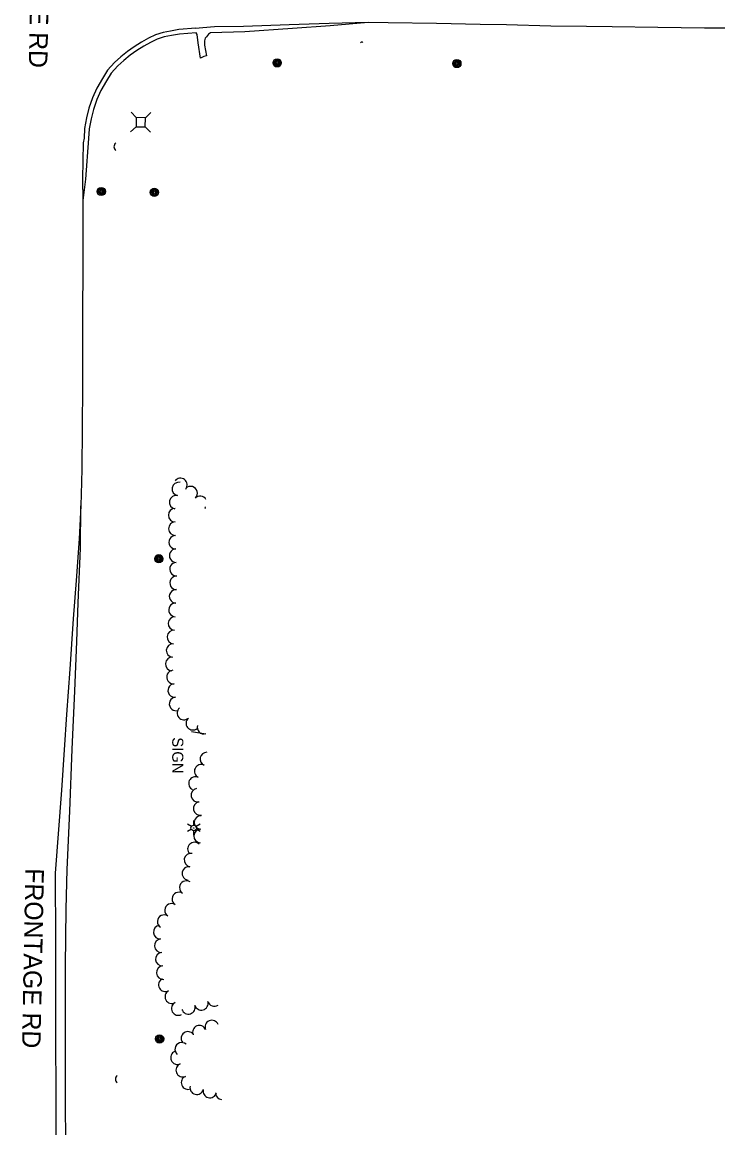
# Model space of a CAD drawing. Extents: x 588843 to 2552415, y 180129 to 269402.
# Drawn here: x 594126 to 594506, y 191017 to 191615 of the extents above; entities that cross this region are included whole.
import ezdxf

# ---------------------------------------------------------------- set-up
doc = ezdxf.new("R2010")
doc.units = 0
for name, color, linetype in [('E_DRN', 7, 'Continuous'), ('E_DTM_BreakLines', 7, 'Continuous'), ('E_LAND_TreeLine_P', 7, 'Continuous'), ('E_LTG', 7, 'Continuous'), ('E_MISCPROP', 7, 'Continuous'), ('E_RDWY', 7, 'Continuous'), ('E_RDWY_C_and_G', 7, 'Continuous'), ('E_RDWY_Text', 7, 'Continuous'), ('E_SGN', 7, 'Continuous'), ('E_SGN_Text', 7, 'Continuous'), ('E_UTL_AG_Bold', 7, 'Continuous'), ('E_WAL', 7, 'Continuous')]:
    doc.layers.add(name, color=color, linetype=linetype)

# ---------------------------------------------------------------- blocks, each defined once
blk = doc.blocks.new('POLE_1')
at = {"layer": 'E_MISCPROP'}
for radius in [4.46, 3.35, 2.23, 1.12]:
    blk.add_circle((0, 0), radius, dxfattribs=at)
blk = doc.blocks.new('PED_1')
at = {"layer": 'E_UTL_AG_Bold'}
for p, q in [((-5, 5), (-10.7, 10.7)), ((5, 5), (10.7, 10.7)), ((-5, -5), (-10.7, -10.7)), ((5, -5), (10.7, -10.7))]:
    blk.add_line(p, q, dxfattribs=at)
blk.add_lwpolyline([(-5, -5), (5, -5), (5, 5), (-5, 5), (-5, -5)], close=True, dxfattribs=at)
blk = doc.blocks.new('CULV2_1')
at = {"layer": 'E_DRN'}
blk.add_arc((19.7, 14.8), 24.6, 216.8699, 323.1301, dxfattribs=at)
blk = doc.blocks.new('CULV2_2')
at = {"layer": 'E_WAL'}
blk.add_arc((19.7, 14.8), 24.6, 216.8699, 323.1301, dxfattribs=at)
blk = doc.blocks.new('LPOL_1')
at = {"layer": 'E_LTG'}
for p, q in [((-8, 0), (-3, 0)), ((-1.5, 2.6), (-4, 6.9)), ((1.5, 2.6), (4, 6.9)), ((3, 0), (8, 0)), ((-4, -6.9), (-1.5, -2.6)), ((4, -6.9), (1.5, -2.6))]:
    blk.add_line(p, q, dxfattribs=at)
for radius in [3, 0.25]:
    blk.add_circle((0, 0), radius, dxfattribs=at)
blk = doc.blocks.new('SIGN_1')
at = {"layer": 'E_SGN_Text'}
blk.add_text('SIGN', height=12, dxfattribs=at).set_placement((-17.1, -6))

msp = doc.modelspace()

# ---------------------------------------------------------------- linework, layer by layer
at = {"layer": 'E_DTM_BreakLines'}
for points in [[(594313, 191615.08), (594292.59, 191613.33), (594272.13, 191611.81), (594246.35, 191610.16), (594227.79, 191609.5)], [(594161.99, 191552.35), (594160.26, 191530.45), (594158.85, 191518.83)], [(594149.93, 190764.75), (594149.78, 190785.61), (594149.73, 190817.11), (594149.77, 190852.16), (594149.75, 190883.33), (594149.63, 190909.32), (594149.54, 190937.34), (594149.55, 190969.1), (594149.63, 191004.42), (594149.41, 191036.15), (594149.43, 191070.2), (594149.44, 191104.98), (594149.75, 191135.69), (594150.42, 191157.04), (594151.79, 191188.64), (594153, 191222.23), (594154.57, 191253.56), (594155.61, 191280.39), (594156.34, 191301.28), (594157.65, 191330.95), (594157.76, 191353.7)]]:
    msp.add_lwpolyline(points, dxfattribs=at)
at = {"layer": 'E_LAND_TreeLine_P'}
for centre, start, end in [((594210.7, 191362.88), 79.13233, 259.13233), ((594211.57, 191365.08), 322.43869, 142.43869), ((594209.32, 191355.7), 79.13233, 259.13233), ((594217.11, 191360.6), 314.57178, 134.57178), ((594222.25, 191355.39), 30.83891, 134.57178), ((594228.02, 191350.36), 139.68924, 152.27238), ((594222.25, 191355.39), 314.57178, 325.24685), ((594208.73, 191348.72), 91.00574, 271.00574), ((594208.86, 191341.41), 91.00574, 271.00574), ((594209.02, 191334.12), 91.88094, 271.88094), ((594209.26, 191326.81), 91.88094, 271.88094), ((594209.5, 191319.5), 91.88094, 271.88094), ((594209.54, 191312.09), 87.65177, 267.65177), ((594209.24, 191304.79), 87.65177, 267.65177), ((594208.94, 191297.48), 87.65177, 267.65177), ((594208.6, 191290.14), 86.19831, 266.19831), ((594208.11, 191282.84), 86.19831, 266.19831), ((594207.63, 191275.54), 86.19831, 266.19831), ((594207.14, 191268.25), 86.19831, 266.19831), ((594207.81, 191261.18), 95.55934, 275.55934), ((594208.52, 191253.9), 95.55934, 275.55934), ((594209.23, 191246.62), 95.55934, 275.55934), ((594213.48, 191241.73), 130.83894, 310.83894), ((594218.27, 191236.2), 130.83894, 310.83894), ((594224.3, 191234.06), 164.38017, 286.95287), ((594225.94, 191216.86), 91.98431, 244.75248), ((594222.82, 191210.24), 64.75248, 244.75248), ((594219.71, 191203.62), 64.75248, 244.75248), ((594220.97, 191197.26), 100.49557, 280.49557), ((594222.3, 191190.07), 100.49557, 280.49557), ((594222.71, 191182.52), 88.07802, 268.07802), ((594222.46, 191175.21), 88.07802, 268.07802), ((594219.17, 191168.17), 44.47992, 224.47992), ((594217.32, 191162.23), 80.88785, 260.88785), ((594216.16, 191155.01), 80.88785, 260.88785), ((594214.78, 191147.29), 56.88354, 236.88354), ((594210.78, 191141.16), 56.88354, 236.88354), ((594206.79, 191135.03), 56.88354, 236.88354), ((594202.79, 191128.91), 56.88354, 236.88354), ((594200.61, 191123.2), 94.48139, 274.48139), ((594201.18, 191115.9), 94.48139, 274.48139), ((594201.75, 191108.61), 94.48139, 274.48139), ((594202.32, 191101.32), 94.48139, 274.48139), ((594203.43, 191094.76), 118.54883, 298.54883), ((594206.92, 191088.34), 118.54883, 298.54883), ((594210.42, 191081.91), 118.54883, 298.54883), ((594215.91, 191082.56), 197.11112, 17.11112), ((594222.92, 191084.71), 196.36767, 16.36767), ((594229.94, 191086.77), 196.36767, 303.12629), ((594221.82, 191069.11), 22.81178, 202.81178), ((594228.56, 191071.94), 22.81178, 202.81178), ((594215.66, 191065.77), 35.39518, 215.39518), ((594212.3, 191059.87), 49.37683, 229.37683), ((594210.01, 191055.34), 112.84264, 292.84264), ((594212.84, 191048.6), 112.84264, 292.84264), ((594215.68, 191041.86), 112.84264, 292.84264), ((594220.4, 191039.1), 165.82472, 345.82472), ((594227.49, 191037.31), 165.82472, 345.82472), ((594234.22, 191036.33), 184.58878, 263.58952)]:
    msp.add_arc(centre, 3.66, start, end, dxfattribs=at)
at = {"layer": 'E_RDWY'}
for points in [[(594229.97, 191612.71), (594219.65, 191611.96)], [(594505.88, 191612.07), (594494.85, 191612.14), (594469.57, 191612.5), (594444.89, 191612.84), (594431.05, 191612.94), (594411.81, 191613.09), (594387.87, 191613.81), (594373.58, 191614.1), (594349.92, 191614.52), (594323.93, 191614.94), (594313, 191615.08), (594292.03, 191614.6), (594270.46, 191613.9), (594245.74, 191613.01), (594229.97, 191612.71)], [(594227.79, 191609.5), (594226.78, 191608.75), (594226.2, 191608.03), (594225.67, 191607.43), (594225.03, 191606.66), (594224.63, 191605.21), (594224.59, 191604.28), (594224.64, 191602.89), (594225.63, 191597.05), (594224.25, 191596.69), (594222.51, 191595.82), (594221.2, 191604.17), (594220.57, 191608.6), (594220.04, 191609.49)], [(594159.49, 191552.5), (594159.05, 191550.12), (594158.74, 191530.53), (594158.85, 191518.83), (594158.8, 191485.78), (594158.7, 191454.52), (594158.66, 191419.06), (594158.57, 191395.61)], [(594158.57, 191395.61), (594158.36, 191373.56), (594158.02, 191359.8), (594157.82, 191354.03), (594157.76, 191353.7), (594156.89, 191335.9), (594155.21, 191313.42), (594153.69, 191292.62), (594151.85, 191265.52), (594150.07, 191240.91), (594148.74, 191221.82), (594147.25, 191200.08), (594143.95, 191155.15), (594144.14, 191118.39), (594144.08, 191072.79), (594144.23, 191029.21), (594144.38, 190984.15), (594144.44, 190931.27), (594144.59, 190881.23), (594144.61, 190830.95), (594144.59, 190785.27), (594144.61, 190764.65)]]:
    msp.add_lwpolyline(points, dxfattribs=at)
at = {"layer": 'E_RDWY_C_and_G'}
for points in [[(594219.84, 191611.98), (594210.78, 191611.25), (594206.31, 191610.51), (594202.21, 191609.77), (594198.09, 191608.37), (594194.34, 191606.6), (594190.53, 191604.52), (594186.59, 191602.03), (594182.93, 191599.35), (594179.44, 191596.5), (594175.96, 191593.46), (594172.18, 191589.28), (594169.52, 191584.87), (594166.33, 191579.56), (594164.02, 191574.47), (594162.14, 191568.81), (594160.87, 191563.56), (594159.81, 191557.86), (594159.49, 191552.5)], [(594220.04, 191609.49), (594211.08, 191608.76), (594206.73, 191608.05), (594202.84, 191607.34), (594199.02, 191606.05), (594195.47, 191604.37), (594191.8, 191602.36), (594187.99, 191599.96), (594184.46, 191597.37), (594181.05, 191594.59), (594177.71, 191591.67), (594174.2, 191587.78), (594171.66, 191583.58), (594168.55, 191578.4), (594166.35, 191573.55), (594164.54, 191568.13), (594163.32, 191563.03), (594162.3, 191557.56), (594161.99, 191552.35)]]:
    msp.add_lwpolyline(points, dxfattribs=at)
at = {"layer": 'E_SGN'}
msp.add_lwpolyline([(594217.52, 191231.7), (594225.37, 191230.44)], dxfattribs=at)

# ---------------------------------------------------------------- block references
at = {"layer": 'E_DRN'}
for p, xscale, yscale, rotation in [((594310.26, 191604.28), 0.03176025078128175, 0.031760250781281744, -176.44810349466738), ((594176.59, 191549.93), 0.10203413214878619, 0.10203413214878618, -88.0194790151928)]:
    msp.add_blockref('CULV2_1', p, dxfattribs=dict(at, xscale=xscale, yscale=yscale, rotation=rotation))
at = {"layer": 'E_LTG', "xscale": 0.5000000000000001, "yscale": 0.5, "rotation": 89.97812782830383}
msp.add_blockref('LPOL_1', (594218.81, 191179.59), dxfattribs=at)
at = {"layer": 'E_MISCPROP', "yscale": 0.5}
for p, xscale, rotation in [((594263.9, 191593.29), 0.5, -89.17580028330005), ((594361.02, 191592.93), 0.5, -89.17580028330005), ((594168.8, 191523.75), 0.5, -89.17580028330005), ((594197.52, 191523.27), 0.5, -89.17580028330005), ((594199.92, 191325.15), 0.5000000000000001, 89.97812782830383), ((594200.32, 191065.49), 0.5000000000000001, 89.97812782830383)]:
    msp.add_blockref('POLE_1', p, dxfattribs=dict(at, xscale=xscale, rotation=rotation))
at = {"layer": 'E_SGN_Text', "xscale": 0.5, "yscale": 0.5, "rotation": -90.0218721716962}
msp.add_blockref('SIGN_1', (594210.17, 191220.04), dxfattribs=at)
at = {"layer": 'E_UTL_AG_Bold', "xscale": 0.5000000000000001, "yscale": 0.5, "rotation": -91.53929248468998}
msp.add_blockref('PED_1', (594190.19, 191561.22), dxfattribs=at)
at = {"layer": 'E_WAL', "xscale": 0.10268849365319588, "yscale": 0.10268849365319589, "rotation": -89.22614861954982}
msp.add_blockref('CULV2_2', (594177.42, 191045.77), dxfattribs=at)

# ---------------------------------------------------------------- texts
at = {"layer": 'E_RDWY_Text'}
for p in [(594131.52, 191687.96), (594127.85, 191157.82)]:
    msp.add_text('FRONTAGE RD', height=10, rotation=268.88652, dxfattribs=at).set_placement(p)

doc.saveas('drawing.dxf')
